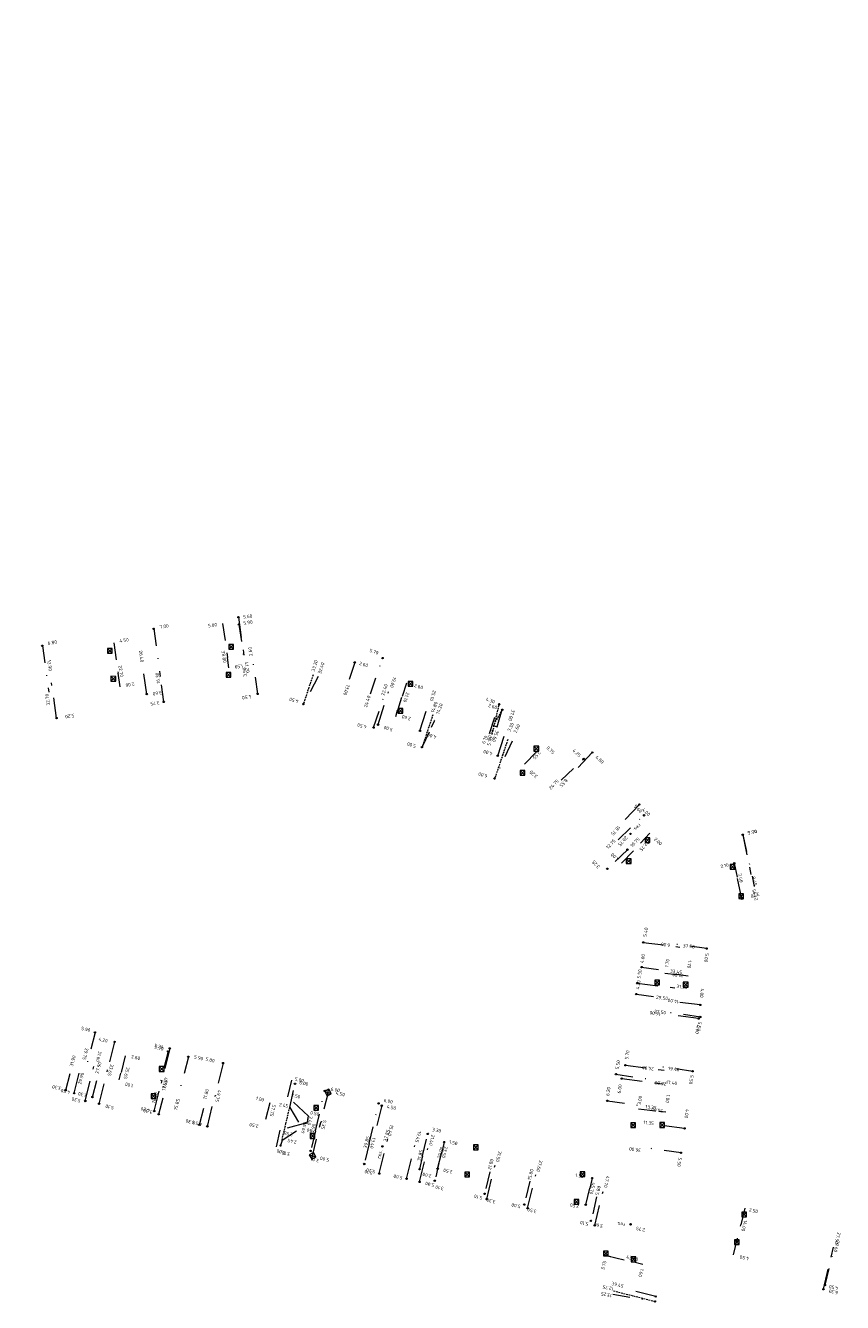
# Model space of a CAD drawing. Header units: inches. Extents: x 0 to 191500, y 0 to 342750.
# Tile 524 of 547: x 189539 to 189658, y 335348 to 335534. Entities that reach past the tile are written whole.
import ezdxf

# ---------------------------------------------------------------- set-up
doc = ezdxf.new("R2010")
doc.units = ezdxf.units.IN
doc.header["$MEASUREMENT"] = 0
for name, pattern in [('RI-HWA_HUISAANSLUITING', [4.8, 3, -1.8]), ('RI-HWA_KOLKAANSLUITING', [4.3, 2.5, -1.8]), ('RI-VWA_HUISAANSLUITING', [6.1, 2.5, -1.8, 0, -1.8]), ('STIPPELFIJN', [0.375, 0.25, -0.125])]:
    doc.linetypes.add(name, pattern=pattern)
doc.layers.get('0').update_dxf_attribs({"lineweight": 20})
for name, color, linetype, lineweight in [('ECW', 150, 'Continuous', 20), ('LOODLIJN', 11, 'STIPPELFIJN', 20), ('N-WE-RI-HWA-MAATVOERING-T25', 151, 'Continuous', 20), ('N-WE-RI-HWA_HUISAANSLUITING', 150, 'RI-HWA_HUISAANSLUITING', 20), ('N-WE-RI-HWA_KOLK-S', 150, 'Continuous', 20), ('N-WE-RI-HWA_KOLKAANSLUITING', 150, 'RI-HWA_KOLKAANSLUITING', 20), ('N-WE-RI-HWA_RIOOLPUT_ONTSTOPPINGSPUT-G', 150, 'Continuous', 20), ('N-WE-RI-INLAAT', 7, 'Continuous', 20), ('N-WE-RI-VWA-MAATVOERING-T25', 30, 'Continuous', 20), ('N-WE-RI-VWA_HUISAANSLUITING', 20, 'RI-VWA_HUISAANSLUITING', 20), ('N-WE-RI-VWA_RIOOLPUT_ONTSTOPPINGSPUT-G', 30, 'Continuous', 20), ('Tekst algemeen', 7, 'Continuous', 20)]:
    doc.layers.add(name, color=color, linetype=linetype, lineweight=lineweight)
doc.styles.add('ISO', font='isocpeur.ttf', dxfattribs={"height": 2.5})
picture_1 = doc.add_image_def('image1.ecw', size_in_pixel=(220000, 285000))

# ---------------------------------------------------------------- blocks, each defined once
blk = doc.blocks.new('A$C2C270354')
h = blk.add_hatch(color=256)
h.dxf.hatch_style = 1
edge = h.paths.add_edge_path()
edge.add_arc((0, 0), 0.1, 0, 360)
blk.add_circle((0, 0), 0.1)

msp = doc.modelspace()

# ---------------------------------------------------------------- linework, layer by layer
at = {"layer": 'LOODLIJN'}
for p, q in [((189581.21315, 335439.12605), (189579.79239, 335434.85622)), ((189607.30655, 335430.44363), (189608.34618, 335434.83747)), ((189598.67201, 335433.31672), (189597.09338, 335428.57247)), ((189608.7736, 335434.06827), (189607.48085, 335431.75295)), ((189609.58379, 335429.68589), (189607.66869, 335423.99973)), ((189609.58379, 335429.68589), (189608.63662, 335426.83934)), ((189577.25233, 335373.68994), (189577.81457, 335376.07456)), ((189576.69043, 335371.30525), (189577.25267, 335373.68986)), ((189625.01259, 335349.33193), (189631.04766, 335347.78571))]:
    msp.add_line(p, q, dxfattribs=at)
at = {"layer": 'N-WE-RI-HWA_HUISAANSLUITING'}
for p, q in [((189570.33027, 335447.5355), (189571.12589, 335441.99233)), ((189556.98749, 335436.32612), (189556.47602, 335439.88963)), ((189587.27849, 335440.93893), (189586.487, 335438.46233)), ((189543.85176, 335432.82434), (189543.11296, 335437.97162)), ((189590.68013, 335431.87312), (189592.20223, 335436.63581)), ((189596.79503, 335430.9687), (189598.01271, 335434.77886)), ((189608.05237, 335431.5703), (189608.7736, 335434.06827)), ((189607.48085, 335431.75295), (189608.05237, 335431.5703)), ((189607.48085, 335431.75295), (189608.05237, 335431.5703)), ((189607.48085, 335431.75295), (189608.05237, 335431.5703)), ((189607.48085, 335431.75295), (189608.05237, 335431.5703)), ((189608.13023, 335427.34611), (189609.34791, 335431.15626)), ((189621.88747, 335427.81231), (189618.59326, 335424.32115)), ((189628.75715, 335420.23026), (189626.01198, 335417.32096)), ((189643.8137, 335415.8083), (189645.02061, 335410.03827)), ((189642.58619, 335411.67266), (189643.01576, 335409.61892)), ((189643.67036, 335406.48941), (189643.01576, 335409.61892)), ((189629.31947, 335400.13263), (189634.67617, 335399.45021)), ((189628.46202, 335394.19338), (189633.91793, 335393.49832)), ((189637.63311, 335391.00886), (189633.66518, 335391.51435)), ((189637.38036, 335389.02489), (189633.41243, 335389.53039)), ((189552.29303, 335385.63319), (189551.27996, 335381.55718)), ((189560.33753, 335384.66303), (189559.08352, 335379.61764)), ((189546.40367, 335378.13327), (189547.48887, 335382.49944)), ((189568.09992, 335382.52768), (189566.89414, 335377.67634)), ((189626.7345, 335382.21566), (189632.3888, 335381.49533)), ((189548.02985, 335377.00795), (189549.28385, 335382.0533)), ((189550.04301, 335376.61061), (189551.27289, 335381.55893)), ((189558.07067, 335375.54255), (189559.08352, 335379.61764)), ((189577.53928, 335377.60636), (189578.10923, 335380.04052)), ((189626.18416, 335380.26961), (189632.13605, 335379.51136)), ((189565.80895, 335373.31017), (189566.89414, 335377.67634)), ((189580.55419, 335374.81164), (189577.53928, 335377.60636)), ((189580.43362, 335374.32639), (189580.55419, 335374.81164)), ((189591.21519, 335376.32837), (189590.14876, 335371.95655)), ((189580.3163, 335373.84035), (189576.39241, 335372.73967)), ((189580.43362, 335374.32639), (189580.3163, 335373.84035)), ((189635.33942, 335373.00437), (189631.37149, 335373.50987)), ((189576.39241, 335372.73967), (189575.81549, 335370.30715)), ((189590.85947, 335366.43072), (189592.09178, 335371.48259)), ((189600.31652, 335371.02029), (189599.96104, 335369.56302)), ((189594.84149, 335365.66523), (189596.02641, 335370.5228)), ((189596.73595, 335365.20311), (189597.92087, 335370.06068)), ((189599.36858, 335367.13423), (189599.96104, 335369.56302)), ((189606.52453, 335362.71242), (189607.73315, 335367.66714)), ((189612.47447, 335361.36397), (189613.65939, 335366.22154)), ((189621.88412, 335365.75924), (189621.52865, 335364.30197)), ((189620.93619, 335361.87319), (189621.52865, 335364.30197)), ((189622.26305, 335358.87328), (189623.47167, 335363.828)), ((189655.57203, 335349.56701), (189657.0535, 335355.69006)), ((189631.1492, 335348.50413), (189626.7444, 335349.61731))]:
    msp.add_line(p, q, dxfattribs=at)
at = {"layer": 'N-WE-RI-HWA_KOLK-S'}
for p, q in [((189551.2506, 335442.9849), (189551.2491, 335442.28845)), ((189551.2491, 335442.28845), (189551.94705, 335442.98341)), ((189551.2491, 335442.28845), (189551.94555, 335442.28696)), ((189551.2506, 335442.9849), (189551.94555, 335442.28696)), ((189551.94705, 335442.98341), (189551.2506, 335442.9849)), ((189551.94555, 335442.28696), (189551.94705, 335442.98341)), ((189568.92375, 335443.55333), (189568.92225, 335442.85688)), ((189568.92225, 335442.85688), (189569.6202, 335443.55184)), ((189568.92225, 335442.85688), (189569.6187, 335442.85539)), ((189568.92375, 335443.55333), (189569.6187, 335442.85539)), ((189569.6202, 335443.55184), (189568.92375, 335443.55333)), ((189569.6187, 335442.85539), (189569.6202, 335443.55184)), ((189551.75872, 335438.91782), (189551.75723, 335438.22137)), ((189551.75723, 335438.22137), (189552.45518, 335438.91633)), ((189551.75723, 335438.22137), (189552.45368, 335438.21988)), ((189551.75872, 335438.91782), (189552.45368, 335438.21988)), ((189552.45518, 335438.91633), (189551.75872, 335438.91782)), ((189552.45368, 335438.21988), (189552.45518, 335438.91633)), ((189568.53837, 335439.48783), (189568.53688, 335438.79138)), ((189568.53688, 335438.79138), (189569.23483, 335439.48634)), ((189568.53688, 335438.79138), (189569.23333, 335438.78988)), ((189568.53837, 335439.48783), (189569.23333, 335438.78988)), ((189569.23483, 335439.48634), (189568.53837, 335439.48783)), ((189569.23333, 335438.78988), (189569.23483, 335439.48634)), ((189595.04952, 335438.15897), (189595.04803, 335437.46252)), ((189595.04803, 335437.46252), (189595.74597, 335438.15748)), ((189595.04952, 335438.15897), (189595.74448, 335437.46103)), ((189595.74597, 335438.15748), (189595.04952, 335438.15897)), ((189595.74448, 335437.46103), (189595.74597, 335438.15748)), ((189595.04803, 335437.46252), (189595.74448, 335437.46103)), ((189593.28018, 335433.04517), (189593.54195, 335433.99469)), ((189593.61452, 335434.24797), (189593.61303, 335433.55152)), ((189593.61303, 335433.55152), (189594.31097, 335434.24648)), ((189593.61303, 335433.55152), (189594.30948, 335433.55003)), ((189593.61452, 335434.24797), (189594.30948, 335433.55003)), ((189594.31097, 335434.24648), (189593.61452, 335434.24797)), ((189594.30948, 335433.55003), (189594.31097, 335434.24648)), ((189613.39352, 335428.72597), (189613.39203, 335428.02952)), ((189613.39203, 335428.02952), (189614.08997, 335428.72448)), ((189613.39352, 335428.72597), (189614.08848, 335428.02803)), ((189614.08997, 335428.72448), (189613.39352, 335428.72597)), ((189614.08848, 335428.02803), (189614.08997, 335428.72448)), ((189613.39203, 335428.02952), (189614.08848, 335428.02803)), ((189611.38852, 335425.18497), (189611.38703, 335424.48852)), ((189611.38703, 335424.48852), (189612.08497, 335425.18348)), ((189611.38852, 335425.18497), (189612.08348, 335424.48703)), ((189612.08497, 335425.18348), (189611.38852, 335425.18497)), ((189612.08348, 335424.48703), (189612.08497, 335425.18348)), ((189611.38703, 335424.48852), (189612.08348, 335424.48703)), ((189629.60952, 335415.38197), (189629.60803, 335414.68552)), ((189629.60803, 335414.68552), (189630.30597, 335415.38048)), ((189629.60803, 335414.68552), (189630.30448, 335414.68403)), ((189629.60952, 335415.38197), (189630.30448, 335414.68403)), ((189630.30597, 335415.38048), (189629.60952, 335415.38197)), ((189630.30448, 335414.68403), (189630.30597, 335415.38048)), ((189626.85952, 335412.33097), (189626.85803, 335411.63452)), ((189626.85803, 335411.63452), (189627.55597, 335412.32948)), ((189626.85952, 335412.33097), (189627.55448, 335411.63303)), ((189627.55597, 335412.32948), (189626.85952, 335412.33097)), ((189627.55448, 335411.63303), (189627.55597, 335412.32948)), ((189626.85803, 335411.63452), (189627.55448, 335411.63303)), ((189641.98652, 335411.50897), (189641.98503, 335410.81252)), ((189641.98503, 335410.81252), (189642.68297, 335411.50748)), ((189641.98503, 335410.81252), (189642.68148, 335410.81103)), ((189641.98652, 335411.50897), (189642.68148, 335410.81103)), ((189642.68297, 335411.50748), (189641.98652, 335411.50897)), ((189642.68148, 335410.81103), (189642.68297, 335411.50748)), ((189643.24452, 335407.20097), (189643.24303, 335406.50452)), ((189643.24303, 335406.50452), (189643.94097, 335407.19948)), ((189643.24303, 335406.50452), (189643.93948, 335406.50303)), ((189643.24452, 335407.20097), (189643.93948, 335406.50303)), ((189643.94097, 335407.19948), (189643.24452, 335407.20097)), ((189643.93948, 335406.50303), (189643.94097, 335407.19948)), ((189631.01152, 335394.62797), (189631.01003, 335393.93152)), ((189631.01003, 335393.93152), (189631.70797, 335394.62648)), ((189631.01003, 335393.93152), (189631.70648, 335393.93003)), ((189631.01152, 335394.62797), (189631.70648, 335393.93003)), ((189631.70797, 335394.62648), (189631.01152, 335394.62797)), ((189631.70648, 335393.93003), (189631.70797, 335394.62648)), ((189635.16152, 335394.30797), (189635.16003, 335393.61152)), ((189635.16003, 335393.61152), (189635.85797, 335394.30648)), ((189635.16003, 335393.61152), (189635.85648, 335393.61003)), ((189635.16152, 335394.30797), (189635.85648, 335393.61003)), ((189635.85797, 335394.30648), (189635.16152, 335394.30797)), ((189635.85648, 335393.61003), (189635.85797, 335394.30648)), ((189558.81052, 335382.01697), (189558.80903, 335381.32052)), ((189558.80903, 335381.32052), (189559.50697, 335382.01548)), ((189558.80903, 335381.32052), (189559.50548, 335381.31903)), ((189558.81052, 335382.01697), (189559.50548, 335381.31903)), ((189559.50697, 335382.01548), (189558.81052, 335382.01697)), ((189559.50548, 335381.31903), (189559.50697, 335382.01548)), ((189583.52538, 335378.71084), (189582.91974, 335378.36697)), ((189583.26362, 335377.76133), (189583.52538, 335378.71084)), ((189583.86926, 335378.1052), (189583.52538, 335378.71084)), ((189557.62152, 335378.06797), (189557.62003, 335377.37152)), ((189557.62003, 335377.37152), (189558.31797, 335378.06648)), ((189557.62003, 335377.37152), (189558.31648, 335377.37003)), ((189557.62152, 335378.06797), (189558.31648, 335377.37003)), ((189558.31797, 335378.06648), (189557.62152, 335378.06797)), ((189558.31648, 335377.37003), (189558.31797, 335378.06648)), ((189582.91974, 335378.36697), (189583.86926, 335378.1052)), ((189582.91974, 335378.36697), (189583.26362, 335377.76133)), ((189583.26362, 335377.76133), (189583.86926, 335378.1052)), ((189581.31852, 335376.34897), (189581.31703, 335375.65252)), ((189581.31703, 335375.65252), (189582.01497, 335376.34748)), ((189581.31703, 335375.65252), (189582.01348, 335375.65103)), ((189581.31852, 335376.34897), (189582.01348, 335375.65103)), ((189582.01497, 335376.34748), (189581.31852, 335376.34897)), ((189582.01348, 335375.65103), (189582.01497, 335376.34748)), ((189627.51052, 335373.83697), (189627.50903, 335373.14052)), ((189627.50903, 335373.14052), (189628.20697, 335373.83548)), ((189627.50903, 335373.14052), (189628.20548, 335373.13903)), ((189627.51052, 335373.83697), (189628.20548, 335373.13903)), ((189628.20697, 335373.83548), (189627.51052, 335373.83697)), ((189628.20548, 335373.13903), (189628.20697, 335373.83548)), ((189631.74752, 335373.85597), (189631.74603, 335373.15952)), ((189631.74603, 335373.15952), (189632.44397, 335373.85448)), ((189631.74603, 335373.15952), (189632.44248, 335373.15803)), ((189631.74752, 335373.85597), (189632.44248, 335373.15803)), ((189632.44397, 335373.85448), (189631.74752, 335373.85597)), ((189632.44248, 335373.15803), (189632.44397, 335373.85448)), ((189580.79852, 335372.25297), (189580.79703, 335371.55652)), ((189580.79703, 335371.55652), (189581.49497, 335372.25148)), ((189580.79703, 335371.55652), (189581.49348, 335371.55503)), ((189580.79852, 335372.25297), (189581.49348, 335371.55503)), ((189581.49497, 335372.25148), (189580.79852, 335372.25297)), ((189581.49348, 335371.55503), (189581.49497, 335372.25148)), ((189581.27403, 335369.48146), (189580.6684, 335369.13759)), ((189580.6684, 335369.13759), (189581.61791, 335368.87583)), ((189580.6684, 335369.13759), (189581.01227, 335368.53195)), ((189581.01227, 335368.53195), (189581.27403, 335369.48146)), ((189581.61791, 335368.87583), (189581.27403, 335369.48146)), ((189604.59752, 335370.59297), (189604.59603, 335369.89652)), ((189604.59603, 335369.89652), (189605.29397, 335370.59148)), ((189604.59603, 335369.89652), (189605.29248, 335369.89503)), ((189604.59752, 335370.59297), (189605.29248, 335369.89503)), ((189605.29397, 335370.59148), (189604.59752, 335370.59297)), ((189605.29248, 335369.89503), (189605.29397, 335370.59148)), ((189581.01227, 335368.53195), (189581.61791, 335368.87583)), ((189603.32252, 335366.64297), (189603.32103, 335365.94652)), ((189603.32103, 335365.94652), (189604.01897, 335366.64148)), ((189603.32103, 335365.94652), (189604.01748, 335365.94503)), ((189603.32252, 335366.64297), (189604.01748, 335365.94503)), ((189604.01897, 335366.64148), (189603.32252, 335366.64297)), ((189604.01748, 335365.94503), (189604.01897, 335366.64148)), ((189620.13252, 335366.67997), (189620.13103, 335365.98352)), ((189620.13103, 335365.98352), (189620.82897, 335366.67848)), ((189620.13103, 335365.98352), (189620.82748, 335365.98203)), ((189620.13252, 335366.67997), (189620.82748, 335365.98203)), ((189620.82897, 335366.67848), (189620.13252, 335366.67997)), ((189620.82748, 335365.98203), (189620.82897, 335366.67848)), ((189619.26652, 335362.66997), (189619.26503, 335361.97352)), ((189619.26503, 335361.97352), (189619.96297, 335362.66848)), ((189619.26503, 335361.97352), (189619.96148, 335361.97203)), ((189619.26652, 335362.66997), (189619.96148, 335361.97203)), ((189619.96297, 335362.66848), (189619.26652, 335362.66997)), ((189619.96148, 335361.97203), (189619.96297, 335362.66848)), ((189643.69452, 335360.79397), (189643.69303, 335360.09752)), ((189643.69303, 335360.09752), (189644.39097, 335360.79248)), ((189643.69303, 335360.09752), (189644.38948, 335360.09603)), ((189643.69452, 335360.79397), (189644.38948, 335360.09603)), ((189644.39097, 335360.79248), (189643.69452, 335360.79397)), ((189644.38948, 335360.09603), (189644.39097, 335360.79248)), ((189642.60652, 335356.78197), (189642.60503, 335356.08552)), ((189642.60503, 335356.08552), (189643.30297, 335356.78048)), ((189642.60652, 335356.78197), (189643.30148, 335356.08403)), ((189643.30297, 335356.78048), (189642.60652, 335356.78197)), ((189643.30148, 335356.08403), (189643.30297, 335356.78048)), ((189623.53952, 335355.10797), (189623.53803, 335354.41152)), ((189623.53803, 335354.41152), (189624.23597, 335355.10648)), ((189623.53803, 335354.41152), (189624.23448, 335354.41003)), ((189623.53952, 335355.10797), (189624.23448, 335354.41003)), ((189624.23597, 335355.10648), (189623.53952, 335355.10797)), ((189623.63016, 335354.5864), (189624.57967, 335354.32464)), ((189624.23448, 335354.41003), (189624.23597, 335355.10648)), ((189627.55952, 335354.27397), (189627.55803, 335353.57752)), ((189627.55803, 335353.57752), (189628.25597, 335354.27248)), ((189627.55952, 335354.27397), (189628.25448, 335353.57603)), ((189628.25597, 335354.27248), (189627.55952, 335354.27397)), ((189628.25448, 335353.57603), (189628.25597, 335354.27248)), ((189642.60503, 335356.08552), (189643.30148, 335356.08403)), ((189627.55803, 335353.57752), (189628.25448, 335353.57603))]:
    msp.add_line(p, q, dxfattribs=at)
at = {"layer": 'N-WE-RI-HWA_KOLKAANSLUITING'}
for p, q in [((189568.03986, 335446.6006), (189568.75023, 335441.65135)), ((189552.17422, 335443.81827), (189552.81355, 335439.36395)), ((189568.96335, 335440.16654), (189568.75023, 335441.65135)), ((189553.09771, 335437.38421), (189552.81355, 335439.36395)), ((189594.8114, 335437.90161), (189594.20256, 335435.99653)), ((189593.41107, 335433.51993), (189594.20256, 335435.99653)), ((189612.03318, 335426.11147), (189614.22931, 335428.43891)), ((189630.29387, 335416.03044), (189628.92128, 335414.57579)), ((189626.17611, 335411.66649), (189628.92128, 335414.57579)), ((189632.47799, 335395.64752), (189634.16436, 335395.43268)), ((189635.85073, 335395.21785), (189634.16436, 335395.43268)), ((189553.84043, 335383.59933), (189553.21342, 335381.07662)), ((189552.97227, 335380.10638), (189553.21342, 335381.07662)), ((189574.89741, 335376.71738), (189574.05337, 335373.32146)), ((189583.3945, 335378.23609), (189582.32807, 335373.86428)), ((189628.64829, 335375.87296), (189631.62424, 335375.49383)), ((189632.61622, 335375.36746), (189631.62424, 335375.49383)), ((189581.14315, 335369.00671), (189582.32807, 335373.86428)), ((189644.1318, 335361.38849), (189643.54392, 335358.9587)), ((189642.48572, 335354.5851), (189643.54392, 335358.9587)), ((189624.10491, 335354.45552), (189627.73525, 335353.53806)), ((189629.28419, 335353.14662), (189627.73525, 335353.53806))]:
    msp.add_line(p, q, dxfattribs=at)
at = {"layer": 'N-WE-RI-HWA_RIOOLPUT_ONTSTOPPINGSPUT-G'}
for p, q in [((189570.42814, 335447.55603), (189570.23241, 335447.51496)), ((189570.30974, 335447.63336), (189570.35081, 335447.43763)), ((189587.37636, 335440.95947), (189587.18062, 335440.91839)), ((189587.25795, 335441.0368), (189587.29903, 335440.84106)), ((189557.08536, 335436.34665), (189556.88963, 335436.30558)), ((189556.96695, 335436.42398), (189557.00803, 335436.22825)), ((189543.94963, 335432.84488), (189543.75389, 335432.8038)), ((189543.83122, 335432.92221), (189543.8723, 335432.72647)), ((189608.87593, 335434.07313), (189608.68019, 335434.03206)), ((189608.75752, 335434.15046), (189608.7986, 335433.95473)), ((189590.778, 335431.89366), (189590.58226, 335431.85258)), ((189590.65959, 335431.97099), (189590.70067, 335431.77525)), ((189596.8929, 335430.98924), (189596.69716, 335430.94816)), ((189596.77449, 335431.06657), (189596.81557, 335430.87083)), ((189608.2281, 335427.36664), (189608.03236, 335427.32557)), ((189608.10969, 335427.44397), (189608.15077, 335427.24824)), ((189621.98534, 335427.83285), (189621.7896, 335427.79177)), ((189621.86693, 335427.91018), (189621.90801, 335427.71445)), ((189628.85502, 335420.2508), (189628.65929, 335420.20973)), ((189628.73662, 335420.32813), (189628.77769, 335420.1324)), ((189643.91157, 335415.82884), (189643.71583, 335415.78776)), ((189643.79316, 335415.90617), (189643.83424, 335415.71043)), ((189642.68405, 335411.6932), (189642.48832, 335411.65212)), ((189642.56565, 335411.77052), (189642.60673, 335411.57479)), ((189643.76823, 335406.50995), (189643.57249, 335406.46887)), ((189643.64982, 335406.58727), (189643.6909, 335406.39154)), ((189629.41733, 335400.15317), (189629.2216, 335400.1121)), ((189629.29893, 335400.2305), (189629.34, 335400.03477)), ((189628.55989, 335394.21391), (189628.36415, 335394.17284)), ((189628.44148, 335394.29124), (189628.48256, 335394.09551)), ((189637.73098, 335391.02939), (189637.53524, 335390.98832)), ((189637.61257, 335391.10672), (189637.65365, 335390.91099)), ((189637.47823, 335389.04543), (189637.28249, 335389.00435)), ((189637.35982, 335389.12276), (189637.4009, 335388.92702)), ((189552.3909, 335385.65373), (189552.19517, 335385.61265)), ((189552.2725, 335385.73106), (189552.31357, 335385.53532)), ((189560.4354, 335384.68357), (189560.23966, 335384.64249)), ((189560.31699, 335384.7609), (189560.35807, 335384.56516)), ((189568.19779, 335382.54822), (189568.00205, 335382.50714)), ((189568.07938, 335382.62555), (189568.12046, 335382.42981)), ((189626.83237, 335382.2362), (189626.63663, 335382.19512)), ((189626.71396, 335382.31353), (189626.75504, 335382.11779)), ((189626.16362, 335380.36748), (189626.20469, 335380.17174)), ((189626.28202, 335380.29015), (189626.08629, 335380.24907)), ((189546.50154, 335378.15381), (189546.30581, 335378.11273)), ((189546.38314, 335378.23114), (189546.42421, 335378.0354)), ((189548.12772, 335377.02849), (189547.93198, 335376.98741)), ((189548.00931, 335377.10582), (189548.05039, 335376.91008)), ((189550.14088, 335376.63115), (189549.94514, 335376.59007)), ((189550.02247, 335376.70848), (189550.06355, 335376.51274)), ((189558.16854, 335375.56309), (189557.9728, 335375.52201)), ((189558.05013, 335375.64042), (189558.09121, 335375.44468)), ((189591.31305, 335376.3489), (189591.11732, 335376.30783)), ((189591.19465, 335376.42623), (189591.23572, 335376.2305)), ((189565.90682, 335373.33071), (189565.71108, 335373.28963)), ((189565.78841, 335373.40804), (189565.82949, 335373.2123)), ((189635.43729, 335373.02491), (189635.24155, 335372.98383)), ((189635.31888, 335373.10224), (189635.35996, 335372.9065)), ((189600.41439, 335371.04082), (189600.21865, 335370.99975)), ((189600.29598, 335371.11815), (189600.33706, 335370.92242)), ((189590.95734, 335366.45125), (189590.7616, 335366.41018)), ((189590.83893, 335366.52858), (189590.88001, 335366.33285)), ((189594.93936, 335365.68577), (189594.74363, 335365.64469)), ((189594.82096, 335365.7631), (189594.86203, 335365.56737)), ((189599.46645, 335367.15477), (189599.27072, 335367.11369)), ((189599.34805, 335367.2321), (189599.38912, 335367.03636)), ((189621.98199, 335365.77978), (189621.78625, 335365.7387)), ((189621.86358, 335365.85711), (189621.90466, 335365.66137)), ((189596.83381, 335365.22365), (189596.63808, 335365.18258)), ((189596.71541, 335365.30098), (189596.75648, 335365.10525)), ((189606.6224, 335362.73296), (189606.42667, 335362.69189)), ((189606.504, 335362.81029), (189606.54507, 335362.61456)), ((189621.03405, 335361.89373), (189620.83832, 335361.85265)), ((189620.91565, 335361.97106), (189620.95672, 335361.77532)), ((189612.57233, 335361.38451), (189612.3766, 335361.34344)), ((189612.45393, 335361.46184), (189612.495, 335361.26611)), ((189622.36092, 335358.89382), (189622.16519, 335358.85275)), ((189622.24252, 335358.97115), (189622.28359, 335358.77542)), ((189655.6699, 335349.58755), (189655.47416, 335349.54647)), ((189655.55149, 335349.66488), (189655.59257, 335349.46914)), ((189631.24707, 335348.52466), (189631.05133, 335348.48359)), ((189631.12866, 335348.60199), (189631.16974, 335348.40626))]:
    msp.add_line(p, q, dxfattribs=at)
for centre in [(189570.33027, 335447.5355), (189587.27849, 335440.93893), (189556.98749, 335436.32612), (189543.85176, 335432.82434), (189608.77806, 335434.05259), (189590.68013, 335431.87312), (189596.79503, 335430.9687), (189608.13023, 335427.34611), (189621.88747, 335427.81231), (189628.75715, 335420.23026), (189643.8137, 335415.8083), (189642.58619, 335411.67266), (189643.67036, 335406.48941), (189629.31947, 335400.13263), (189628.46202, 335394.19338), (189637.63311, 335391.00886), (189637.38036, 335389.02489), (189552.29303, 335385.63319), (189560.33753, 335384.66303), (189568.09992, 335382.52768), (189626.7345, 335382.21566), (189626.18416, 335380.26961), (189546.40367, 335378.13327), (189548.02985, 335377.00795), (189550.04301, 335376.61061), (189558.07067, 335375.54255), (189591.21519, 335376.32837), (189565.80895, 335373.31017), (189635.33942, 335373.00437), (189600.31652, 335371.02029), (189590.85947, 335366.43072), (189594.84149, 335365.66523), (189599.36858, 335367.13423), (189621.88412, 335365.75924), (189596.73595, 335365.20311), (189606.52453, 335362.71242), (189620.93619, 335361.87319), (189612.47447, 335361.36397), (189622.26305, 335358.87328), (189655.57203, 335349.56701), (189631.1492, 335348.50413)]:
    msp.add_circle(centre, 0.1, dxfattribs=at)
at = {"layer": 'N-WE-RI-VWA_HUISAANSLUITING'}
for p, q in [((189557.98955, 335445.83351), (189558.9594, 335438.90105)), ((189570.42237, 335446.46215), (189571.23981, 335440.61908)), ((189541.77544, 335443.36321), (189542.71758, 335436.62882)), ((189573.15075, 335436.34257), (189572.52727, 335440.79919)), ((189589.56304, 335436.34768), (189591.35631, 335441.57884)), ((189559.47897, 335435.18719), (189558.9594, 335438.90105)), ((189581.97223, 335438.87347), (189579.79239, 335434.85622)), ((189590.03998, 335431.4464), (189591.46074, 335435.71623)), ((189606.92701, 335430.56992), (189608.34477, 335434.84075)), ((189597.09338, 335428.57247), (189599.24132, 335433.12729)), ((189598.47451, 335431.50123), (189598.90154, 335432.40676)), ((189610.24799, 335429.46488), (189607.68714, 335424.03883)), ((189617.37015, 335423.7675), (189620.63413, 335426.86531)), ((189625.65614, 335415.0875), (189629.43159, 335418.66324)), ((189643.84755, 335415.82074), (189645.5061, 335408.30149)), ((189627.03713, 335413.64083), (189624.1438, 335410.87884)), ((189638.56545, 335399.22081), (189633.61526, 335399.92476)), ((189629.09193, 335396.52777), (189633.05209, 335395.96461)), ((189628.33076, 335392.59577), (189632.48893, 335392.00445)), ((189637.65256, 335389.25002), (189632.20735, 335390.02437)), ((189549.44919, 335386.99062), (189547.96608, 335381.28007)), ((189560.09598, 335384.22551), (189558.61288, 335378.51496)), ((189563.04805, 335383.45882), (189561.56494, 335377.74827)), ((189545.20077, 335378.58878), (189546.0303, 335381.78282)), ((189549.07233, 335377.58329), (189549.90187, 335380.77732)), ((189625.35422, 335380.89833), (189630.79944, 335380.12398)), ((189636.52624, 335381.32971), (189631.08102, 335382.10406)), ((189577.81457, 335376.07456), (189578.59647, 335379.52184)), ((189581.55536, 335372.67538), (189582.93227, 335378.51525)), ((189558.75123, 335375.06955), (189559.58077, 335378.26359)), ((189564.65536, 335373.53617), (189565.4849, 335376.73021)), ((189589.39052, 335370.82802), (189590.76743, 335376.66789)), ((189624.09803, 335377.03672), (189630.23628, 335376.16382)), ((189577.81457, 335376.07456), (189579.60873, 335373.13435)), ((189576.69043, 335371.30525), (189579.60873, 335373.13435)), ((189576.69043, 335371.30525), (189576.49379, 335370.47076)), ((189581.55536, 335372.67538), (189580.84437, 335369.65801)), ((189597.17701, 335368.99213), (189597.93432, 335372.20406)), ((189589.39052, 335370.82802), (189588.67954, 335367.81065)), ((189634.83675, 335369.44923), (189629.39153, 335370.22358)), ((189597.17701, 335368.99213), (189596.71832, 335367.04544)), ((189599.65896, 335368.40694), (189598.94798, 335365.38957)), ((189606.9588, 335366.6858), (189606.20195, 335363.47376)), ((189612.79867, 335365.30888), (189611.99595, 335361.90217)), ((189622.53179, 335363.01402), (189621.70613, 335359.50998)), ((189655.81874, 335350.1789), (189656.90373, 335354.54614)), ((189624.88849, 335348.84757), (189631.04766, 335347.78571))]:
    msp.add_line(p, q, dxfattribs=at)
at = {"layer": 'N-WE-RI-VWA_RIOOLPUT_ONTSTOPPINGSPUT-G'}
for p, q in [((189558.06488, 335445.88181), (189557.88463, 335445.79515)), ((189557.93143, 335445.9286), (189558.01808, 335445.74835)), ((189570.49769, 335446.51044), (189570.31744, 335446.42379)), ((189570.36424, 335446.55724), (189570.45089, 335446.37699)), ((189541.85076, 335443.41151), (189541.67051, 335443.32485)), ((189541.71731, 335443.4583), (189541.80396, 335443.27805)), ((189591.4431, 335441.62551), (189591.26285, 335441.53885)), ((189591.30965, 335441.6723), (189591.3963, 335441.49205)), ((189573.22608, 335436.39086), (189573.04583, 335436.30421)), ((189573.09263, 335436.43766), (189573.17928, 335436.25741)), ((189559.5543, 335435.23549), (189559.37405, 335435.14883)), ((189559.42084, 335435.28228), (189559.5075, 335435.10203)), ((189579.87223, 335434.90347), (189579.69197, 335434.81681)), ((189579.73877, 335434.95027), (189579.82543, 335434.77001)), ((189608.42151, 335434.88577), (189608.24126, 335434.79911)), ((189608.28805, 335434.93256), (189608.37471, 335434.75231)), ((189590.11531, 335431.49469), (189589.93505, 335431.40804)), ((189589.98185, 335431.54149), (189590.06851, 335431.36124)), ((189597.16727, 335428.63697), (189596.98702, 335428.55032)), ((189597.03382, 335428.68377), (189597.12048, 335428.50352)), ((189620.74492, 335426.9096), (189620.56467, 335426.82294)), ((189620.61147, 335426.9564), (189620.69812, 335426.77615)), ((189607.73989, 335424.04988), (189607.55964, 335423.96322)), ((189607.60644, 335424.09668), (189607.69309, 335423.91643)), ((189629.53394, 335418.69838), (189629.35368, 335418.61173)), ((189629.40048, 335418.74518), (189629.48714, 335418.56493)), ((189643.92287, 335415.86903), (189643.74262, 335415.78238)), ((189643.78942, 335415.91583), (189643.87608, 335415.73558)), ((189627.11246, 335413.68912), (189626.93221, 335413.60247)), ((189626.97901, 335413.73592), (189627.06566, 335413.55567)), ((189624.18311, 335410.90428), (189624.00286, 335410.81762)), ((189624.04966, 335410.95107), (189624.13631, 335410.77082)), ((189638.64078, 335399.2691), (189638.46053, 335399.18245)), ((189638.50732, 335399.3159), (189638.59398, 335399.13565)), ((189629.16726, 335396.57606), (189628.98701, 335396.48941)), ((189629.03381, 335396.62286), (189629.12046, 335396.44261)), ((189628.40609, 335392.64406), (189628.22584, 335392.55741)), ((189628.27264, 335392.69086), (189628.35929, 335392.51061)), ((189637.72789, 335389.29831), (189637.54764, 335389.21166)), ((189637.59444, 335389.34511), (189637.68109, 335389.16486)), ((189549.52451, 335387.03891), (189549.34426, 335386.95226)), ((189549.39106, 335387.08571), (189549.47772, 335386.90546)), ((189560.17131, 335384.27381), (189559.99105, 335384.18715)), ((189560.03785, 335384.3206), (189560.12451, 335384.14035)), ((189563.12337, 335383.50712), (189562.94312, 335383.42046)), ((189562.98992, 335383.55391), (189563.07657, 335383.37366)), ((189625.42955, 335380.94662), (189625.2493, 335380.85996)), ((189625.2961, 335380.99342), (189625.38275, 335380.81316)), ((189636.60156, 335381.378), (189636.42131, 335381.29134)), ((189636.46811, 335381.4248), (189636.55477, 335381.24454)), ((189545.2761, 335378.63707), (189545.09585, 335378.55042)), ((189545.14264, 335378.68387), (189545.2293, 335378.50362)), ((189578.6718, 335379.57013), (189578.49155, 335379.48347)), ((189578.53835, 335379.61693), (189578.625, 335379.43667)), ((189583.01346, 335378.52773), (189582.83321, 335378.44108)), ((189582.88001, 335378.57453), (189582.96667, 335378.39428)), ((189549.14766, 335377.63158), (189548.96741, 335377.54492)), ((189549.0142, 335377.67838), (189549.10086, 335377.49812)), ((189590.85065, 335376.70445), (189590.6704, 335376.61779)), ((189590.7172, 335376.75125), (189590.80385, 335376.57099)), ((189624.17336, 335377.08501), (189623.99311, 335376.99836)), ((189624.03991, 335377.13181), (189624.12656, 335376.95156)), ((189558.82656, 335375.11784), (189558.64631, 335375.03119)), ((189558.69311, 335375.16464), (189558.77976, 335374.98439)), ((189564.73069, 335373.58446), (189564.55044, 335373.49781)), ((189564.59724, 335373.63126), (189564.68389, 335373.45101)), ((189598.02269, 335372.25837), (189597.84244, 335372.17171)), ((189597.88924, 335372.30516), (189597.9759, 335372.12491)), ((189576.56032, 335370.56253), (189576.38007, 335370.47588)), ((189576.42687, 335370.60933), (189576.51353, 335370.42908)), ((189580.9415, 335369.76346), (189580.76125, 335369.67681)), ((189580.80805, 335369.81026), (189580.8947, 335369.63001)), ((189591.41915, 335370.43396), (189591.2389, 335370.3473)), ((189591.2857, 335370.48076), (189591.37235, 335370.30051)), ((189634.91208, 335369.49753), (189634.73182, 335369.41087)), ((189634.77862, 335369.54432), (189634.86528, 335369.36407)), ((189588.76391, 335367.86577), (189588.58366, 335367.77912)), ((189588.63046, 335367.91257), (189588.71711, 335367.73232)), ((189596.81384, 335367.11768), (189596.63359, 335367.03102)), ((189596.68038, 335367.16448), (189596.76704, 335366.98422)), ((189599.03346, 335365.42963), (189598.85321, 335365.34297)), ((189598.90001, 335365.47643), (189598.98666, 335365.29618)), ((189606.15626, 335363.56663), (189606.24291, 335363.38638)), ((189606.28971, 335363.51983), (189606.10946, 335363.43318)), ((189612.07171, 335361.95009), (189611.89146, 335361.86343)), ((189611.93826, 335361.99689), (189612.02492, 335361.81664)), ((189621.77727, 335359.5733), (189621.59702, 335359.48665)), ((189621.64381, 335359.6201), (189621.73047, 335359.43985)), ((189627.56981, 335359.06734), (189627.38955, 335358.98068)), ((189627.43635, 335359.11413), (189627.52301, 335358.93388)), ((189655.89406, 335350.22719), (189655.71381, 335350.14053)), ((189655.76061, 335350.27399), (189655.84726, 335350.09374)), ((189631.12299, 335347.834), (189630.94274, 335347.74735)), ((189630.98953, 335347.8808), (189631.07619, 335347.70055))]:
    msp.add_line(p, q, dxfattribs=at)
for centre in [(189557.97475, 335445.83848), (189570.40757, 335446.46711), (189541.76064, 335443.36818), (189591.35297, 335441.58218), (189573.13595, 335436.34753), (189559.46417, 335435.19216), (189579.7821, 335434.86014), (189608.33138, 335434.84244), (189590.02518, 335431.45136), (189597.07715, 335428.59365), (189620.6548, 335426.86627), (189607.64976, 335424.00655), (189629.44381, 335418.65505), (189643.83275, 335415.82571), (189627.02233, 335413.6458), (189624.09298, 335410.86095), (189638.55065, 335399.22577), (189629.07713, 335396.53273), (189628.31596, 335392.60073), (189637.63776, 335389.25499), (189549.43439, 335386.99559), (189560.08118, 335384.23048), (189563.03325, 335383.46379), (189625.33942, 335380.90329), (189636.51144, 335381.33467), (189545.18597, 335378.59374), (189578.58167, 335379.5268), (189582.92334, 335378.48441), (189549.05753, 335377.58825), (189590.76053, 335376.66112), (189624.08323, 335377.04169), (189558.73643, 335375.07451), (189564.64056, 335373.54114), (189597.93257, 335372.21504), (189576.4702, 335370.5192), (189580.85137, 335369.72013), (189591.32902, 335370.39063), (189634.82195, 335369.4542), (189588.67378, 335367.82245), (189596.72371, 335367.07435), (189598.94334, 335365.3863), (189606.19958, 335363.47651), (189611.98159, 335361.90676), (189621.68714, 335359.52998), (189627.47968, 335359.02401), (189655.80394, 335350.18386), (189631.03286, 335347.79067)]:
    msp.add_circle(centre, 0.1, dxfattribs=at)

# ---------------------------------------------------------------- block references
at = {"layer": 'N-WE-RI-INLAAT', "rotation": 346.2397867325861}
msp.add_blockref('A$C2C270354', (189627.46663, 335415.94838), dxfattribs=at)

# ---------------------------------------------------------------- texts
at = {"layer": 'N-WE-RI-HWA-MAATVOERING-T25', "style": 'ISO'}
for s, rotation, p in [('5.60', 7.6606787, (189571.05714, 335447.31369)), ('5.00', 7.6606787, (189565.93679, 335446.04045)), ('4.50', 7.6606787, (189553.02346, 335443.84328)), ('26.40', 278.1886689, (189555.81877, 335442.65091)), ('38.80', 278.1886689, (189567.86432, 335442.61915)), ('12.90', 278.1886689, (189542.48884, 335441.27305)), ('22.70', 278.1886689, (189552.8586, 335440.46168)), ('1.50', 189.0632812, (189570.99177, 335440.70745)), ('41.20', 278.1886689, (189571.2532, 335440.99859)), ('2.60', 343.2524057, (189587.87751, 335440.6087)), ('2.00', 189.0632812, (189555.14383, 335438.0736)), ('19.00', 251.7723194, (189592.88989, 335438.88227)), ('3.60', 189.0632812, (189559.1473, 335436.80377)), ('13.00', 251.7723194, (189586.10489, 335437.74893)), ('21.10', 251.7723194, (189594.80099, 335436.63872)), ('2.60', 343.2524057, (189595.89196, 335437.38911)), ('25.10', 251.7723194, (189598.69877, 335436.93833)), ('2.60', 343.2524057, (189606.68474, 335434.47904)), ('5.20', 189.0632812, (189546.37472, 335433.46926)), ('2.60', 162.3300881, (189595.51255, 335432.92124)), ('37.00', 251.7723194, (189610.17627, 335434.11701)), ('5.00', 162.3300881, (189592.87712, 335431.34089)), ('4.00', 162.3300881, (189599.2317, 335430.25847)), ('35.00', 251.7723194, (189607.09772, 335431.2961)), ('35.60', 251.7723194, (189607.83808, 335431.1056)), ('0.75', 316.681361, (189615.16191, 335428.42769)), ('4.00', 162.3300881, (189607.40037, 335427.83992)), ('2.55', 227.7399184, (189614.055, 335428.07973)), ('4.80', 316.681361, (189622.30018, 335427.071)), ('3.20', 138.8367235, (189614.00462, 335424.39511)), ('8.55', 227.7399184, (189617.99903, 335424.05416)), ('4.00', 316.681361, (189629.09057, 335419.41614)), ('18.75', 227.7399184, (189625.65914, 335417.21008)), ('5.90', 12.5157752, (189644.5863, 335415.80834)), ('20.75', 227.7399184, (189626.73994, 335415.68588)), ('22.75', 227.7399184, (189629.86655, 335414.97171)), ('2.00', 316.681361, (189630.83826, 335415.10187)), ('4.00', 138.8367235, (189625.87146, 335412.32884)), ('2.10', 12.5157752, (189640.64222, 335410.93193)), ('7.40', 281.5783601, (189643.12548, 335410.13906)), ('9.45', 281.5783601, (189645.13654, 335409.69891)), ('3.20', 195.1524795, (189646.18946, 335407.42684)), ('5.40', 81.0907143, (189629.81766, 335400.91132)), ('37.50', 353.1961813, (189635.08331, 335399.42754)), ('1.70', 81.0907143, (189632.96208, 335396.47512)), ('1.70', 262.6455298, (189635.86541, 335397.58221)), ('5.50', 81.0907143, (189628.92001, 335394.82245)), ('33.45', 353.1961813, (189633.20366, 335395.71034)), ('31.50', 353.1961813, (189634.13787, 335393.4848)), ('4.00', 262.6455298, (189637.72773, 335393.42846)), ('29.50', 353.1961813, (189631.17033, 335391.9048)), ('27.50', 353.1961813, (189630.91208, 335389.82798)), ('4.00', 262.6455298, (189637.07638, 335388.16478)), ('4.20', 346.3692487, (189549.91852, 335385.82055)), ('29.75', 256.0778774, (189548.02246, 335384.77099)), ('31.60', 256.0778774, (189549.95185, 335384.33055)), ('5.20', 346.3692487, (189558.04961, 335384.89088)), ('5.70', 81.0907143, (189627.11827, 335383.03099)), ('33.65', 256.0778774, (189551.68249, 335382.433)), ('2.60', 346.3692487, (189554.66992, 335383.27528)), ('5.00', 346.3692487, (189565.51717, 335382.90152)), ('35.65', 256.0778774, (189554.02293, 335382.0016)), ('41.70', 256.0778774, (189559.57144, 335380.50263)), ('5.00', 347.6295549, (189578.5034, 335379.98965)), ('19.40', 353.1961813, (189632.93047, 335381.51977)), ('4.50', 166.4405317, (189545.85705, 335378.49148)), ('1.00', 166.4405317, (189555.06514, 335379.44342)), ('49.75', 256.0778774, (189567.35431, 335378.65645)), ('6.00', 81.0907143, (189626.03015, 335378.07722)), ('17.40', 353.1961813, (189632.61025, 335379.50735)), ('5.20', 166.4405317, (189547.38648, 335377.26418)), ('1.00', 346.3692487, (189572.84401, 335377.18871)), ('2.50', 347.6295549, (189578.00609, 335377.64726)), ('4.50', 347.6295549, (189584.45831, 335377.95945)), ('3.00', 81.0907143, (189628.98763, 335376.43013)), ('1.00', 262.6455298, (189632.73275, 335377.96287)), ('5.10', 166.4405317, (189552.22952, 335376.24548)), ('4.20', 166.4405317, (189557.47334, 335375.8474)), ('57.75', 256.0778774, (189575.31399, 335376.5211)), ('3.40', 256.2879055, (189580.67866, 335374.8621)), ('0.50', 347.6295549, (189580.76072, 335375.09279)), ('4.50', 347.6295549, (189591.91414, 335375.97286)), ('13.35', 353.1961813, (189629.62249, 335375.94436)), ('4.00', 262.6455298, (189635.50226, 335375.8467)), ('4.50', 166.4405317, (189565.08546, 335373.80281)), ('2.50', 166.4405317, (189573.30052, 335373.5328)), ('0.50', 165.6569972, (189581.64365, 335372.71414)), ('5.35', 256.2879055, (189582.6797, 335374.27398)), ('15.40', 256.2879055, (189592.46819, 335373.58216)), ('11.35', 353.1961813, (189629.33673, 335373.66468)), ('2.50', 165.6569972, (189578.31846, 335372.31714)), ('13.40', 256.2879055, (189589.85667, 335371.72849)), ('19.45', 256.2879055, (189596.48681, 335372.65496)), ('21.40', 256.2879055, (189598.46867, 335372.1414)), ('1.50', 347.6295549, (189601.0001, 335370.80439)), ('5.00', 165.6569972, (189577.26727, 335369.67339)), ('23.50', 256.2879055, (189600.36165, 335370.43611)), ('31.50', 256.2879055, (189608.21463, 335369.75549)), ('5.00', 167.0160347, (189583.59784, 335368.63698)), ('37.60', 256.2879055, (189614.16451, 335368.43599)), ('5.20', 167.0160347, (189590.31894, 335366.92383)), ('5.00', 167.0160347, (189594.29673, 335366.03302)), ('2.50', 167.0160347, (189601.56635, 335366.89015)), ('1.50', 347.6295549, (189619.39976, 335365.98214)), ('47.70', 256.2879055, (189623.95562, 335366.12516)), ('5.00', 167.0160347, (189598.92605, 335364.9709)), ('45.70', 256.2879055, (189621.8755, 335365.17149)), ('5.10', 167.0160347, (189605.92149, 335363.12069)), ('5.00', 167.0160347, (189611.48313, 335361.84094)), ('2.50', 167.0160347, (189620.01723, 335361.83011)), ('2.50', 346.4984039, (189644.67754, 335360.93541)), ('5.10', 167.0160347, (189621.38, 335359.29571)), ('14.00', 256.0830793, (189644.00616, 335359.66068)), ('27.90', 256.0830793, (189657.61565, 335357.91788)), ('43.50', 345.3581649, (189626.81236, 335354.07548)), ('4.50', 166.339712, (189644.77639, 335354.23616)), ('3.75', 73.9609, (189623.60781, 335352.32781)), ('1.60', 254.3816688, (189628.93241, 335352.61103)), ('39.45', 345.3581649, (189624.66248, 335350.18825)), ('6.30', 166.339712, (189657.74091, 335349.25621))]:
    msp.add_text(s, height=0.5, rotation=rotation, dxfattribs=at).set_placement(p)
at = {"layer": 'N-WE-RI-VWA-MAATVOERING-T25', "style": 'ISO'}
for s, rotation, p in [('7.00', 8.6255987, (189558.90417, 335445.86384)), ('5.90', 8.6255987, (189571.098, 335446.40839)), ('6.80', 8.6255987, (189542.5829, 335443.48715)), ('2.60', 97.2676512, (189572.4243, 335441.90515)), ('5.70', 340.7611334, (189589.38007, 335442.49977)), ('3.90', 97.2676512, (189571.58979, 335438.89924)), ('33.20', 72.2740335, (189581.42895, 335439.56618)), ('32.40', 72.2740335, (189582.36315, 335439.21604)), ('16.30', 97.2676512, (189558.93242, 335437.87791)), ('32.70', 97.2676512, (189542.88618, 335434.69981)), ('4.50', 187.9844843, (189572.19285, 335436.23148)), ('22.40', 72.2740335, (189591.58834, 335436.0648)), ('3.75', 187.9844843, (189558.80215, 335435.34639)), ('4.50', 164.7537993, (189579.15181, 335435.48029)), ('24.40', 72.2740335, (189589.06866, 335434.34774)), ('14.80', 68.9781328, (189598.80679, 335433.56706)), ('14.20', 68.9781328, (189599.56707, 335433.35231)), ('4.30', 340.7611334, (189606.33474, 335435.3876)), ('4.50', 164.7537993, (189589.06591, 335431.7545)), ('3.30', 64.0767151, (189609.93261, 335430.81023)), ('2.60', 64.0767151, (189610.83996, 335430.60511)), ('5.00', 162.446386, (189596.26865, 335428.95433)), ('6.10', 68.9781328, (189606.2278, 335429.0243)), ('5.70', 70.419856, (189607.00684, 335428.72897)), ('4.25', 315.1479884, (189618.97185, 335428.05064)), ('6.00', 162.446386, (189606.65934, 335424.57558)), ('24.75', 46.2954179, (189615.85553, 335422.33403)), ('5.60', 315.1479884, (189627.90774, 335419.92381)), ('7.70', 12.259165, (189644.6631, 335415.81404)), ('12.75', 46.2954179, (189624.22138, 335413.70907)), ('10.75', 46.2954179, (189627.7433, 335413.97047)), ('3.25', 132.6884653, (189623.06629, 335411.17958)), ('23.35', 102.1449, (189646.03002, 335406.27796)), ('6.00', 171.5339652, (189633.26756, 335399.94567)), ('4.00', 80.8214875, (189629.37501, 335397.07471)), ('5.00', 263.1212656, (189638.36126, 335398.57946)), ('10.00', 171.5339652, (189635.17548, 335395.4877)), ('4.20', 80.8214875, (189628.7347, 335393.24003)), ('14.00', 171.5339652, (189634.53168, 335391.713)), ('16.00', 171.5339652, (189631.87877, 335389.92217)), ('5.90', 345.8461651, (189547.38234, 335387.37832)), ('5.50', 263.1212656, (189637.31113, 335388.58015)), ('5.90', 345.8461651, (189558.04631, 335384.66746)), ('31.90', 74.4668162, (189546.22652, 335382.011)), ('27.90', 74.4668162, (189549.93776, 335380.95045)), ('5.90', 345.8461651, (189563.81709, 335383.23229)), ('5.50', 80.8214875, (189625.75874, 335381.57524)), ('29.90', 74.4668162, (189547.42271, 335379.38)), ('24.00', 171.5339652, (189630.90092, 335381.90542)), ('5.50', 263.1212656, (189636.14781, 335380.815)), ('3.30', 166.0834377, (189544.56415, 335379.04116)), ('17.90', 74.4668162, (189559.66714, 335378.43433)), ('11.80', 74.4668162, (189565.65788, 335377.21282)), ('6.00', 348.5414193, (189579.17484, 335379.46661)), ('6.00', 348.5414193, (189583.7588, 335378.53851)), ('6.20', 80.8214875, (189624.3435, 335377.70661)), ('26.00', 171.5339652, (189632.73958, 335379.70034)), ('3.30', 166.0834377, (189548.33507, 335378.02424)), ('18.90', 74.4668162, (189558.1804, 335376.63461)), ('15.85', 74.4668162, (189561.38003, 335375.63832)), ('2.45', 348.5414193, (189576.21544, 335376.2666)), ('6.00', 348.5414193, (189591.47401, 335376.87663)), ('3.30', 166.0834377, (189557.85214, 335375.57165)), ('30.00', 171.5339652, (189632.23336, 335375.78825)), ('3.30', 166.0834377, (189564.01728, 335374.07618)), ('49.90', 75.1009402, (189579.91006, 335372.20473)), ('47.90', 75.1009402, (189581.19813, 335371.92698)), ('3.30', 348.5414193, (189598.51784, 335372.62591)), ('2.45', 166.3587383, (189578.87077, 335371.21404)), ('39.85', 75.1009402, (189589.03355, 335370.08072)), ('37.85', 75.1009402, (189591.94656, 335371.05693)), ('3.10', 165.9956242, (189577.92265, 335369.44289)), ('31.85', 75.1009402, (189596.83958, 335368.20865)), ('29.90', 75.1009402, (189599.79333, 335368.5962)), ('36.00', 171.5339652, (189629.01598, 335370.0361)), ('3.10', 165.9956242, (189582.13813, 335368.52954)), ('21.80', 75.1009402, (189607.12127, 335366.92689)), ('5.50', 263.1212656, (189634.43143, 335368.79929)), ('3.10', 165.9956242, (189589.9642, 335366.71256)), ('2.00', 165.9956242, (189598.49949, 335366.27094)), ('15.80', 75.1009402, (189612.94014, 335365.42049)), ('3.10', 165.9956242, (189600.2916, 335364.45682)), ('5.80', 75.1009402, (189622.8215, 335363.2404)), ('3.30', 165.9956242, (189607.8492, 335362.52669)), ('3.50', 165.9956242, (189613.82072, 335361.11565)), ('3.60', 165.9956242, (189623.51539, 335358.94171)), ('2.75', 167.2622607, (189629.64257, 335358.41296)), ('29.60', 256.0479233, (189657.47623, 335356.72598)), ('13.25', 167.2622607, (189624.80446, 335348.83168)), ('12.75', 167.2622607, (189625.03926, 335349.8344)), ('4.50', 165.9720222, (189657.7952, 335349.89575))]:
    msp.add_text(s, height=0.5, rotation=rotation, dxfattribs=at).set_placement(p)
at = {"layer": 'Tekst algemeen', "char_height": 0.5, "attachment_point": 1, "style": 'ISO'}
for insert, width, rotation in [((189629.06526, 335417.09456), 3.616226, 222.5183085), ((189590.51237, 335368.69356), 7.1333999, 74.7524181), ((189626.63207, 335358.6732), 12.899778, 168.9521373)]:
    msp.add_mtext('res.', dxfattribs=dict(at, insert=insert, width=width, rotation=rotation))

# ---------------------------------------------------------------- pictures from other files: only their frames are drawn
at = {"layer": 'ECW'}
image = msp.add_image(picture_1, insert=(180500, 328500), size_in_units=(11000, 14250), dxfattribs=at)
image.dxf.flags = 7

doc.saveas('drawing.dxf')
